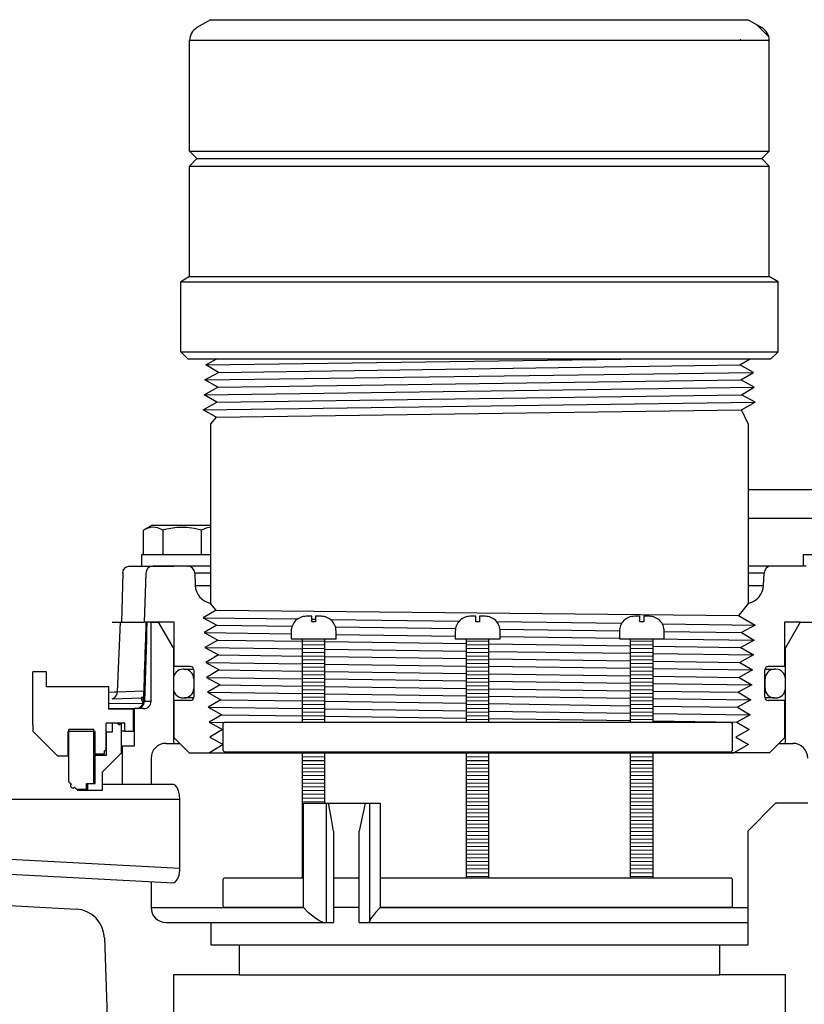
# Model space of a CAD drawing. Extents: x -285 to 5863, y 308 to 3178.
# Tile 306 of 622: x 1631.77 to 1638.34, y 969.54 to 977.78. Entities that reach past the tile are written whole.
import ezdxf

# ---------------------------------------------------------------- set-up
doc = ezdxf.new("R2010")
doc.units = 0
doc.header["$MEASUREMENT"] = 0
doc.header["$PDSIZE"] = 1
doc.layers.get('DEFPOINTS').update_dxf_attribs({"linetype": 'CONTINUOUS'})
for name, color, linetype in [('DIM', 3, 'CONTINUOUS'), ('GALV-4', 4, 'CONTINUOUS'), ('JACK-SCREW', 2, 'CONTINUOUS'), ('SPILL-BUCKET', 1, 'CONTINUOUS'), ('SWIVEL-ADAPTOR', 1, 'CONTINUOUS')]:
    doc.layers.add(name, color=color, linetype=linetype)
doc.styles.add('SIMPLEX', font='simplex')
doc.dimstyles.new('DIM64', dxfattribs={"dimscale": 64, "dimtxt": 0.09375, "dimasz": 0.09375, "dimexe": 0.0625, "dimexo": 0.0625, "dimgap": 0.046875, "dimtad": 1, "dimdec": 4, "dimzin": 3, "dimdsep": 46, "dimlunit": 4, "dimtxsty": 'SIMPLEX', "dimcen": 0, "dimclrd": 256, "dimclre": 256, "dimclrt": 256, "dimadec": 0, "dimazin": 0, "dimtfac": 1, "dimtdec": 4, "dimtmove": 0, "dimatfit": 3, "dimfxl": 1, "dimfrac": 2, "dimtolj": 1, "dimtzin": 0, "dimarcsym": 0})

# ---------------------------------------------------------------- blocks, each defined once
blk = doc.blocks.new('*D13')
at = {"layer": 'DEFPOINTS', "color": 0, "transparency": 16777216}
for p in [(1368.5472, 978.296), (2031.7725, 978.0147), (1368.5472, 700.5233)]:
    blk.add_point(p, dxfattribs=at)
at = {"layer": 'DIM', "lineweight": -2, "transparency": 16777216}
for p, q in [((1368.5472, 974.296), (1368.5472, 696.5233)), ((2031.7725, 974.0147), (2031.7725, 696.5233)), ((2025.7725, 700.5233), (1374.5472, 700.5233))]:
    blk.add_line(p, q, dxfattribs=at)
at = {"layer": 'DIM', "transparency": 16777216}
for points in [[(1374.5472, 701.5233), (1374.5472, 699.5233), (1368.5472, 700.5233)], [(2025.7725, 701.5233), (2025.7725, 699.5233), (2031.7725, 700.5233)]]:
    blk.add_solid(points, dxfattribs=at)
at = {"layer": 'DIM', "transparency": 16777216, "insert": (1700.1599, 708.0947), "char_height": 6, "attachment_point": 5, "style": 'SIMPLEX'}
blk.add_mtext('\\A1;55\'-3 1/4" (F.V. TANK SLAB)', dxfattribs=at)

msp = doc.modelspace()

# ---------------------------------------------------------------- linework, layer by layer
at = {"layer": 'GALV-4', "linetype": 'Continuous'}
for p, q in [((1633.33131, 974.88788), (1633.41747, 974.93528)), ((1637.80213, 974.88788), (1637.88314, 974.93528)), ((1633.4382, 974.82542), (1633.33131, 974.88788)), ((1637.91581, 974.82542), (1637.80213, 974.88788)), ((1633.32435, 974.76296), (1633.4382, 974.82542)), ((1633.43158, 974.7005), (1633.32435, 974.76296)), ((1637.80876, 974.76296), (1637.91581, 974.82542)), ((1637.92277, 974.7005), (1637.80876, 974.76296)), ((1633.31739, 974.63805), (1633.43158, 974.7005)), ((1637.81538, 974.63805), (1637.92277, 974.7005)), ((1633.42496, 974.57559), (1633.31739, 974.63805)), ((1637.92973, 974.57559), (1637.81538, 974.63805)), ((1633.31077, 974.51313), (1633.42496, 974.57559)), ((1633.41833, 974.45067), (1633.31077, 974.51313)), ((1637.81538, 974.51323), (1637.92973, 974.57559)), ((1637.87182, 974.39494), (1637.81538, 974.51323)), ((1633.41771, 974.45103), (1633.37182, 974.39494)), ((1633.37182, 974.39494), (1633.37182, 972.89513)), ((1633.41771, 972.83474), (1633.36831, 972.89513)), ((1637.87534, 972.89513), (1637.80689, 972.81147)), ((1633.41833, 972.8351), (1633.31077, 972.77264)), ((1633.31077, 972.77264), (1633.42496, 972.71018)), ((1637.80689, 972.81147), (1637.79021, 972.79108)), ((1637.79021, 972.79108), (1637.92973, 972.71018)), ((1633.42496, 972.71018), (1633.31739, 972.64773)), ((1637.92973, 972.71018), (1637.81538, 972.64773)), ((1633.31739, 972.64773), (1633.43158, 972.58527)), ((1637.81538, 972.64773), (1637.92277, 972.58527)), ((1633.43158, 972.58527), (1633.32435, 972.52281)), ((1633.32435, 972.52281), (1633.4382, 972.46035)), ((1637.92277, 972.58527), (1637.80876, 972.52281)), ((1637.80876, 972.52281), (1637.91581, 972.46035)), ((1633.4382, 972.46035), (1633.33131, 972.3979)), ((1637.91581, 972.46035), (1637.80213, 972.3979)), ((1633.33131, 972.3979), (1633.44482, 972.33544)), ((1637.80213, 972.3979), (1637.90886, 972.33544)), ((1633.44482, 972.33544), (1633.33827, 972.27298)), ((1633.33827, 972.27298), (1633.45145, 972.21052)), ((1633.4321, 972.34244), (1633.44122, 972.33332)), ((1637.90886, 972.33544), (1637.79551, 972.27298)), ((1637.79551, 972.27298), (1637.9019, 972.21052)), ((1633.45145, 972.21052), (1633.34522, 972.14807)), ((1637.9019, 972.21052), (1637.78889, 972.14807)), ((1633.34522, 972.14807), (1633.45807, 972.08561)), ((1637.78889, 972.14807), (1637.89494, 972.08561)), ((1633.45807, 972.08561), (1633.35218, 972.02315)), ((1637.89494, 972.08561), (1637.78227, 972.02315)), ((1633.35218, 972.02315), (1633.46469, 971.96069)), ((1633.46469, 971.96069), (1633.35914, 971.89824)), ((1637.88799, 971.96069), (1637.77565, 971.89824)), ((1637.78227, 972.02315), (1637.88799, 971.96069)), ((1633.35914, 971.89824), (1633.47131, 971.83578)), ((1637.77565, 971.89824), (1637.88103, 971.83578)), ((1633.47131, 971.83578), (1633.3661, 971.77332)), ((1637.88103, 971.83578), (1637.76902, 971.77332)), ((1633.47793, 971.71087), (1633.36378, 971.64289)), ((1633.3661, 971.77332), (1633.47793, 971.71087)), ((1637.87407, 971.71087), (1637.75252, 971.64289)), ((1637.76902, 971.77332), (1637.87407, 971.71087)), ((1633.36378, 971.64289), (1637.75252, 971.64289))]:
    msp.add_line(p, q, dxfattribs=at)
at = {"layer": 'GALV-4', "color": 7, "linetype": 'Continuous'}
for p, q in [((1633.33131, 974.88788), (1636.80582, 974.93528)), ((1633.4382, 974.82542), (1637.80213, 974.88788)), ((1633.32435, 974.76296), (1637.91581, 974.82542)), ((1633.43158, 974.7005), (1637.80876, 974.76296)), ((1633.31739, 974.63805), (1637.92277, 974.7005)), ((1633.42496, 974.57559), (1637.81538, 974.63805)), ((1633.31108, 974.51295), (1637.92973, 974.57559)), ((1633.41833, 974.45067), (1637.81538, 974.51323)), ((1633.31077, 972.77264), (1634.10068, 972.76196)), ((1633.41833, 972.8351), (1637.79021, 972.79108)), ((1633.42496, 972.71018), (1634.05421, 972.70123)), ((1634.21883, 972.76036), (1634.25008, 972.75994)), ((1634.37327, 972.75827), (1635.45305, 972.74367)), ((1634.41641, 972.69608), (1635.4223, 972.68177)), ((1635.59213, 972.74179), (1635.62338, 972.74137)), ((1635.76617, 972.73944), (1636.81241, 972.72529)), ((1637.15243, 972.72069), (1637.92973, 972.71018)), ((1633.31739, 972.64773), (1634.04695, 972.63783)), ((1634.42195, 972.63275), (1635.42026, 972.61921)), ((1635.79407, 972.67648), (1636.79359, 972.66226)), ((1635.79526, 972.61412), (1636.79356, 972.60058)), ((1637.16856, 972.65693), (1637.81538, 972.64773)), ((1633.32435, 972.52281), (1634.1407, 972.51171)), ((1633.43158, 972.58527), (1634.1407, 972.57515)), ((1634.3282, 972.57247), (1635.51401, 972.55555)), ((1635.70151, 972.55288), (1636.88731, 972.53596)), ((1637.07453, 972.59677), (1637.92277, 972.58527)), ((1637.07481, 972.53328), (1637.80876, 972.52281)), ((1633.4382, 972.46035), (1634.1407, 972.4503)), ((1634.3282, 972.50916), (1635.51401, 972.49303)), ((1634.3282, 972.44762), (1635.51401, 972.43064)), ((1635.70151, 972.49047), (1636.88731, 972.47434)), ((1637.07481, 972.47179), (1637.91581, 972.46035)), ((1633.33131, 972.3979), (1634.1407, 972.38685)), ((1634.3282, 972.38429), (1635.51401, 972.36811)), ((1635.70151, 972.42796), (1636.88731, 972.41099)), ((1635.70151, 972.36556), (1636.88731, 972.34938)), ((1637.07481, 972.40831), (1637.80213, 972.3979)), ((1633.33827, 972.27298), (1634.1407, 972.262)), ((1633.44482, 972.33544), (1634.1407, 972.32545)), ((1634.3282, 972.32276), (1635.51401, 972.30573)), ((1635.70151, 972.30304), (1636.88731, 972.28602)), ((1637.07481, 972.34682), (1637.90886, 972.33544)), ((1637.07481, 972.28333), (1637.79551, 972.27298)), ((1633.45145, 972.21052), (1634.1407, 972.2006)), ((1634.3282, 972.25943), (1635.51401, 972.2432)), ((1634.3282, 972.1979), (1635.51401, 972.18082)), ((1635.70151, 972.24064), (1636.88731, 972.22441)), ((1637.07481, 972.22184), (1637.9019, 972.21052)), ((1633.34522, 972.14807), (1634.1407, 972.13715)), ((1634.3282, 972.13457), (1635.51401, 972.11829)), ((1635.70151, 972.17812), (1636.88731, 972.16105)), ((1635.70151, 972.11572), (1636.88731, 972.09944)), ((1637.07481, 972.15835), (1637.78889, 972.14807)), ((1633.45807, 972.08561), (1634.1407, 972.07575)), ((1634.3282, 972.07304), (1635.51401, 972.05591)), ((1635.70151, 972.05321), (1636.88731, 972.03608)), ((1637.07481, 972.09687), (1637.89494, 972.08561)), ((1637.07481, 972.03337), (1637.78227, 972.02315)), ((1633.35218, 972.02315), (1634.1407, 972.01229)), ((1633.46469, 971.96069), (1634.1407, 971.9509)), ((1634.3282, 972.00971), (1635.51401, 971.99338)), ((1634.3282, 971.94818), (1635.51401, 971.931)), ((1635.70151, 971.9908), (1636.88731, 971.97447)), ((1637.07481, 971.97189), (1637.88799, 971.96069)), ((1633.35914, 971.89824), (1633.48659, 971.89648)), ((1635.70151, 971.92829), (1636.88731, 971.91111)), ((1637.07481, 971.90839), (1637.77565, 971.89824))]:
    msp.add_line(p, q, dxfattribs=at)
at = {"layer": 'GALV-4'}
msp.add_line((1637.87182, 974.39494), (1637.87182, 972.89513), dxfattribs=at)
at = {"layer": 'JACK-SCREW'}
for p, q in [((1634.1407, 971.89812), (1634.1407, 972.59677)), ((1634.3282, 971.89812), (1634.3282, 972.59677)), ((1635.51401, 971.89812), (1635.51401, 972.59677)), ((1635.70151, 971.89812), (1635.70151, 972.59677)), ((1636.88731, 971.89812), (1636.88731, 972.59677)), ((1637.07481, 971.89812), (1637.07481, 972.59677)), ((1634.1407, 970.59677), (1634.1407, 971.64812)), ((1634.3282, 971.22117), (1634.3282, 971.64812)), ((1635.51401, 970.59677), (1635.51401, 971.64812)), ((1635.70151, 970.59677), (1635.70151, 971.64812)), ((1636.88731, 970.59677), (1636.88731, 971.64812)), ((1637.07481, 970.59677), (1637.07481, 971.64812))]:
    msp.add_line(p, q, dxfattribs=at)
for points in [[(1634.04695, 972.65927), (1634.04695, 972.59677), (1634.42195, 972.59677), (1634.42195, 972.65927, 0.4142136), (1634.29695, 972.78427), (1634.25008, 972.78427), (1634.25008, 972.7374), (1634.21883, 972.7374), (1634.21883, 972.78427), (1634.17195, 972.78427, 0.4142136)], [(1635.42026, 972.65927), (1635.42026, 972.59677), (1635.79526, 972.59677), (1635.79526, 972.65927, 0.4142136), (1635.67026, 972.78427), (1635.62338, 972.78427), (1635.62338, 972.7374), (1635.59213, 972.7374), (1635.59213, 972.78427), (1635.54526, 972.78427, 0.4142136)], [(1636.79356, 972.65927), (1636.79356, 972.59677), (1637.16856, 972.59677), (1637.16856, 972.65927, 0.4142136), (1637.04356, 972.78427), (1636.99668, 972.78427), (1636.99668, 972.7374), (1636.96543, 972.7374), (1636.96543, 972.78427), (1636.91856, 972.78427, 0.4142136)]]:
    msp.add_lwpolyline(points, format="xyb", close=True, dxfattribs=at)
at = {"layer": 'JACK-SCREW', "color": 2, "linetype": 'Continuous'}
msp.add_lwpolyline([(1633.47793, 971.66375), (1633.47793, 971.8825, -0.4142136), (1633.49356, 971.89812), (1637.72195, 971.89812, -0.4142136), (1637.73758, 971.8825), (1637.73758, 971.66375, -0.4142136), (1637.72195, 971.64812), (1633.49356, 971.64812, -0.4142136)], format="xyb", close=True, dxfattribs=at)
for points in [[(1634.15044, 970.34677), (1633.49356, 970.34677, -0.4142136), (1633.47793, 970.3624), (1633.47793, 970.58115, -0.4142136), (1633.49356, 970.59677), (1634.15044, 970.59677)], [(1634.79026, 970.59677), (1637.72195, 970.59677, -0.4142136), (1637.73758, 970.58115), (1637.73758, 970.3624, -0.4142136), (1637.72195, 970.34677), (1634.79026, 970.34677)]]:
    msp.add_lwpolyline(points, format="xyb", dxfattribs=at)
for points in [[(1634.4018, 970.59677), (1634.61484, 970.59677)], [(1634.61484, 970.34677), (1634.4018, 970.34677)]]:
    msp.add_lwpolyline(points, dxfattribs=at)
at = {"layer": 'SPILL-BUCKET', "color": 7, "linetype": 'Continuous'}
for p, q in [((1639.03647, 973.84272), (1637.87182, 973.84272)), ((1639.03647, 973.60161), (1637.87182, 973.60161)), ((1633.37182, 973.14404), (1633.23964, 973.14404)), ((1638.004, 973.14404), (1637.87182, 973.14404)), ((1633.24318, 973.04273), (1633.37182, 973.04273)), ((1637.87182, 973.04272), (1638.00046, 973.04272)), ((1634.3282, 972.57602), (1634.1407, 972.57335)), ((1634.3282, 972.54477), (1634.1407, 972.5421)), ((1635.70151, 972.57602), (1635.51401, 972.57335)), ((1635.70151, 972.54477), (1635.51401, 972.5421)), ((1637.07481, 972.57602), (1636.88731, 972.57335)), ((1637.07481, 972.54477), (1636.88731, 972.5421)), ((1634.3282, 972.51351), (1634.1407, 972.51085)), ((1634.3282, 972.48226), (1634.1407, 972.47959)), ((1634.3282, 972.45101), (1634.1407, 972.44834)), ((1635.70151, 972.51351), (1635.51401, 972.51085)), ((1635.70151, 972.48226), (1635.51401, 972.47959)), ((1635.70151, 972.45101), (1635.51401, 972.44834)), ((1637.07481, 972.51351), (1636.88731, 972.51085)), ((1637.07481, 972.48226), (1636.88731, 972.47959)), ((1637.07481, 972.45101), (1636.88731, 972.44834)), ((1634.3282, 972.41975), (1634.1407, 972.41709)), ((1634.3282, 972.3885), (1634.1407, 972.38583)), ((1634.3282, 972.35725), (1634.1407, 972.35458)), ((1635.70151, 972.41975), (1635.51401, 972.41709)), ((1635.70151, 972.3885), (1635.51401, 972.38583)), ((1635.70151, 972.35725), (1635.51401, 972.35458)), ((1637.07481, 972.41975), (1636.88731, 972.41709)), ((1637.07481, 972.3885), (1636.88731, 972.38583)), ((1637.07481, 972.35725), (1636.88731, 972.35458)), ((1633.15101, 972.34116), (1633.14102, 972.34116)), ((1633.15101, 972.34116), (1633.15998, 972.34116)), ((1634.3282, 972.32599), (1634.1407, 972.32333)), ((1634.3282, 972.29474), (1634.1407, 972.29207)), ((1635.70151, 972.32599), (1635.51401, 972.32333)), ((1635.70151, 972.29474), (1635.51401, 972.29207)), ((1637.07481, 972.32599), (1636.88731, 972.32333)), ((1637.07481, 972.29474), (1636.88731, 972.29207)), ((1638.08368, 972.34116), (1638.09263, 972.34116)), ((1638.10263, 972.34116), (1638.09263, 972.34116)), ((1633.06107, 972.26121), (1633.06107, 972.18127)), ((1633.23096, 972.26121), (1633.23096, 972.18127)), ((1633.23121, 972.26121), (1633.23096, 972.26121)), ((1633.23195, 972.26121), (1633.23121, 972.26121)), ((1634.3282, 972.26349), (1634.1407, 972.26082)), ((1634.3282, 972.23223), (1634.1407, 972.22957)), ((1634.3282, 972.20098), (1634.1407, 972.19831)), ((1635.70151, 972.26349), (1635.51401, 972.26082)), ((1635.70151, 972.23223), (1635.51401, 972.22957)), ((1635.70151, 972.20098), (1635.51401, 972.19831)), ((1637.07481, 972.26349), (1636.88731, 972.26082)), ((1637.07481, 972.23223), (1636.88731, 972.22957)), ((1637.07481, 972.20098), (1636.88731, 972.19831)), ((1638.01244, 972.26121), (1638.01168, 972.26121)), ((1638.01269, 972.26121), (1638.01244, 972.26121)), ((1638.01269, 972.18127), (1638.01269, 972.26121)), ((1638.18257, 972.18127), (1638.18257, 972.26121)), ((1633.23096, 972.18127), (1633.23121, 972.18127)), ((1633.23121, 972.18127), (1633.23196, 972.18127)), ((1634.3282, 972.16973), (1634.1407, 972.16706)), ((1634.3282, 972.13847), (1634.1407, 972.13581)), ((1635.70151, 972.16973), (1635.51401, 972.16706)), ((1635.70151, 972.13847), (1635.51401, 972.13581)), ((1637.07481, 972.16973), (1636.88731, 972.16706)), ((1637.07481, 972.13847), (1636.88731, 972.13581)), ((1638.01169, 972.18127), (1638.01244, 972.18127)), ((1638.01244, 972.18127), (1638.01269, 972.18127)), ((1633.14102, 972.10132), (1633.15101, 972.10132)), ((1633.15996, 972.10132), (1633.15101, 972.10132)), ((1633.18673, 972.10132), (1633.15996, 972.10132)), ((1634.3282, 972.10722), (1634.1407, 972.10455)), ((1634.3282, 972.07597), (1634.1407, 972.0733)), ((1634.3282, 972.04472), (1634.1407, 972.04205)), ((1635.70151, 972.10722), (1635.51401, 972.10455)), ((1635.70151, 972.07597), (1635.51401, 972.0733)), ((1635.70151, 972.04472), (1635.51401, 972.04205)), ((1637.07481, 972.10722), (1636.88731, 972.10455)), ((1637.07481, 972.07597), (1636.88731, 972.0733)), ((1637.07481, 972.04472), (1636.88731, 972.04205)), ((1638.09263, 972.10132), (1638.10263, 972.10132)), ((1634.3282, 972.01346), (1634.1407, 972.01079)), ((1634.3282, 971.98221), (1634.1407, 971.97954)), ((1634.3282, 971.95096), (1634.1407, 971.94829)), ((1635.70151, 972.01346), (1635.51401, 972.01079)), ((1635.70151, 971.98221), (1635.51401, 971.97954)), ((1635.70151, 971.95096), (1635.51401, 971.94829)), ((1637.07481, 972.01346), (1636.88731, 972.01079)), ((1637.07481, 971.98221), (1636.88731, 971.97954)), ((1637.07481, 971.95096), (1636.88731, 971.94829)), ((1634.3282, 971.9197), (1634.1407, 971.91704)), ((1635.70151, 971.9197), (1635.51401, 971.91704)), ((1637.07481, 971.9197), (1636.88731, 971.91704)), ((1634.3282, 971.63842), (1634.1407, 971.63576)), ((1635.70151, 971.63842), (1635.51401, 971.63576)), ((1637.07481, 971.63842), (1636.88731, 971.63576)), ((1634.3282, 971.60717), (1634.1407, 971.6045)), ((1634.3282, 971.57592), (1634.1407, 971.57325)), ((1634.3282, 971.54466), (1634.1407, 971.542)), ((1635.70151, 971.60717), (1635.51401, 971.6045)), ((1635.70151, 971.57592), (1635.51401, 971.57325)), ((1635.70151, 971.54466), (1635.51401, 971.542)), ((1637.07481, 971.60717), (1636.88731, 971.6045)), ((1637.07481, 971.57592), (1636.88731, 971.57325)), ((1637.07481, 971.54466), (1636.88731, 971.542)), ((1634.3282, 971.51341), (1634.1407, 971.51074)), ((1634.3282, 971.48216), (1634.1407, 971.47949)), ((1634.3282, 971.4509), (1634.1407, 971.44824)), ((1635.70151, 971.51341), (1635.51401, 971.51074)), ((1635.70151, 971.48216), (1635.51401, 971.47949)), ((1635.70151, 971.4509), (1635.51401, 971.44824)), ((1637.07481, 971.51341), (1636.88731, 971.51074)), ((1637.07481, 971.48216), (1636.88731, 971.47949)), ((1637.07481, 971.4509), (1636.88731, 971.44824)), ((1634.3282, 971.41965), (1634.1407, 971.41698)), ((1634.3282, 971.3884), (1634.1407, 971.38573)), ((1635.70151, 971.41965), (1635.51401, 971.41698)), ((1635.70151, 971.3884), (1635.51401, 971.38573)), ((1637.07481, 971.41965), (1636.88731, 971.41698)), ((1637.07481, 971.3884), (1636.88731, 971.38573)), ((1634.3282, 971.35715), (1634.1407, 971.35448)), ((1634.3282, 971.32589), (1634.1407, 971.32322)), ((1634.3282, 971.29464), (1634.1407, 971.29197)), ((1635.70151, 971.35715), (1635.51401, 971.35448)), ((1635.70151, 971.32589), (1635.51401, 971.32322)), ((1635.70151, 971.29464), (1635.51401, 971.29197)), ((1637.07481, 971.35715), (1636.88731, 971.35448)), ((1637.07481, 971.32589), (1636.88731, 971.32322)), ((1637.07481, 971.29464), (1636.88731, 971.29197)), ((1634.3282, 971.26339), (1634.1407, 971.26072)), ((1634.3282, 971.23213), (1634.1407, 971.22947)), ((1635.70151, 971.26339), (1635.51401, 971.26072)), ((1635.70151, 971.23213), (1635.51401, 971.22947)), ((1637.07481, 971.26339), (1636.88731, 971.26072)), ((1637.07481, 971.23213), (1636.88731, 971.22947)), ((1634.15044, 971.19835), (1634.1407, 971.19821)), ((1634.15044, 971.1671), (1634.1407, 971.16696)), ((1634.15044, 971.13584), (1634.1407, 971.13571)), ((1635.70151, 971.20088), (1635.51401, 971.19821)), ((1635.70151, 971.16963), (1635.51401, 971.16696)), ((1635.70151, 971.13837), (1635.51401, 971.13571)), ((1637.07481, 971.20088), (1636.88731, 971.19821)), ((1637.07481, 971.16963), (1636.88731, 971.16696)), ((1637.07481, 971.13837), (1636.88731, 971.13571)), ((1634.15044, 971.10459), (1634.1407, 971.10445)), ((1634.15044, 971.07334), (1634.1407, 971.0732)), ((1634.15044, 971.04209), (1634.1407, 971.04195)), ((1635.70151, 971.10712), (1635.51401, 971.10445)), ((1635.70151, 971.07587), (1635.51401, 971.0732)), ((1635.70151, 971.04461), (1635.51401, 971.04195)), ((1637.07481, 971.10712), (1636.88731, 971.10445)), ((1637.07481, 971.07587), (1636.88731, 971.0732)), ((1637.07481, 971.04461), (1636.88731, 971.04195)), ((1634.15044, 971.01083), (1634.1407, 971.01069)), ((1634.15044, 970.97958), (1634.1407, 970.97944)), ((1635.70151, 971.01336), (1635.51401, 971.01069)), ((1635.70151, 970.98211), (1635.51401, 970.97944)), ((1637.07481, 971.01336), (1636.88731, 971.01069)), ((1637.07481, 970.98211), (1636.88731, 970.97944)), ((1634.15044, 970.94833), (1634.1407, 970.94819)), ((1634.15044, 970.91707), (1634.1407, 970.91693)), ((1634.15044, 970.88582), (1634.1407, 970.88568)), ((1635.70151, 970.95085), (1635.51401, 970.94819)), ((1635.70151, 970.9196), (1635.51401, 970.91693)), ((1635.70151, 970.88835), (1635.51401, 970.88568)), ((1637.07481, 970.95085), (1636.88731, 970.94819)), ((1637.07481, 970.9196), (1636.88731, 970.91693)), ((1637.07481, 970.88835), (1636.88731, 970.88568)), ((1634.15044, 970.85457), (1634.1407, 970.85443)), ((1634.15044, 970.82331), (1634.1407, 970.82317)), ((1634.15044, 970.79206), (1634.1407, 970.79192)), ((1635.70151, 970.85709), (1635.51401, 970.85443)), ((1635.70151, 970.82584), (1635.51401, 970.82317)), ((1635.70151, 970.79459), (1635.51401, 970.79192)), ((1637.07481, 970.85709), (1636.88731, 970.85443)), ((1637.07481, 970.82584), (1636.88731, 970.82317)), ((1637.07481, 970.79459), (1636.88731, 970.79192)), ((1634.15044, 970.76081), (1634.1407, 970.76067)), ((1634.15044, 970.72955), (1634.1407, 970.72941)), ((1635.70151, 970.76334), (1635.51401, 970.76067)), ((1635.70151, 970.73208), (1635.51401, 970.72941)), ((1637.07481, 970.76334), (1636.88731, 970.76067)), ((1637.07481, 970.73208), (1636.88731, 970.72941)), ((1634.15044, 970.6983), (1634.1407, 970.69816)), ((1634.15044, 970.66705), (1634.1407, 970.66691)), ((1634.15044, 970.63579), (1634.1407, 970.63566)), ((1635.70151, 970.70083), (1635.51401, 970.69816)), ((1635.70151, 970.66958), (1635.51401, 970.66691)), ((1635.70151, 970.63832), (1635.51401, 970.63566)), ((1637.07481, 970.70083), (1636.88731, 970.69816)), ((1637.07481, 970.66958), (1636.88731, 970.66691)), ((1637.07481, 970.63832), (1636.88731, 970.63566)), ((1634.15044, 970.60454), (1634.1407, 970.6044)), ((1635.70151, 970.60707), (1635.51401, 970.6044)), ((1637.07481, 970.60707), (1636.88731, 970.6044))]:
    msp.add_line(p, q, dxfattribs=at)
at = {"layer": 'SPILL-BUCKET', "linetype": 'Continuous'}
for p, q in [((1632.88405, 973.54808), (1632.80934, 973.50495)), ((1632.84696, 973.52245), (1632.80934, 973.50495)), ((1632.88471, 973.52992), (1632.84696, 973.52245)), ((1632.88405, 973.54808), (1633.37182, 973.54808)), ((1632.92911, 973.52403), (1632.88471, 973.52992)), ((1632.97161, 973.50495), (1632.92911, 973.52403)), ((1632.9886, 973.50966), (1632.97161, 973.50495)), ((1633.00568, 973.51397), (1632.9886, 973.50966)), ((1633.08958, 973.52805), (1633.00568, 973.51397)), ((1633.17242, 973.52853), (1633.08958, 973.52805)), ((1633.23518, 973.51983), (1633.17242, 973.52853)), ((1633.29615, 973.50495), (1633.23518, 973.51983)), ((1633.33377, 973.52245), (1633.29615, 973.50495)), ((1633.37151, 973.52992), (1633.33377, 973.52245)), ((1633.37182, 973.52988), (1633.37151, 973.52992)), ((1632.80934, 973.29825), (1632.80934, 973.50495)), ((1632.97161, 973.50495), (1632.97161, 973.29825)), ((1633.29615, 973.29825), (1633.29615, 973.50495)), ((1632.79261, 973.29825), (1632.79261, 973.20432)), ((1633.37182, 973.29825), (1632.79261, 973.29825)), ((1638.33247, 973.29825), (1638.33247, 973.20432)), ((1639.015, 973.29825), (1638.33247, 973.29825)), ((1632.64404, 973.17434), (1632.66268, 973.19631)), ((1632.66268, 973.19631), (1632.68775, 973.20432)), ((1632.68775, 973.20432), (1632.95908, 973.20432)), ((1633.17722, 973.20432), (1632.89119, 973.20432)), ((1632.95908, 973.20432), (1633.00413, 973.20432)), ((1633.00413, 973.20432), (1633.03708, 973.20432)), ((1633.03708, 973.20432), (1633.05716, 973.20432)), ((1633.05716, 973.20432), (1633.0639, 973.20432)), ((1633.17722, 973.20432), (1633.18318, 973.20432)), ((1633.37182, 973.20432), (1633.18318, 973.20432)), ((1638.06642, 973.20432), (1637.87182, 973.20432)), ((1638.35721, 973.20432), (1638.06642, 973.20432)), ((1632.63661, 973.14404), (1632.62494, 972.73589)), ((1632.63661, 973.14404), (1632.64404, 973.17434)), ((1632.82877, 973.14404), (1632.81452, 972.73589)), ((1633.23964, 973.14404), (1633.24318, 973.04272)), ((1638.00046, 973.04272), (1638.004, 973.14404)), ((1633.37182, 972.89513), (1633.36831, 972.89513)), ((1637.87534, 972.89513), (1637.87182, 972.89513)), ((1632.54942, 972.73589), (1632.58016, 972.73589)), ((1632.58016, 972.73589), (1632.61824, 972.73589)), ((1632.59323, 972.15341), (1632.61824, 972.73589)), ((1632.61824, 972.73589), (1632.81451, 972.73589)), ((1633.06757, 972.73589), (1632.81452, 972.73589)), ((1632.82987, 972.69919), (1632.82891, 972.67059)), ((1632.83083, 972.72778), (1632.82987, 972.69919)), ((1632.83097, 972.73184), (1632.83083, 972.72778)), ((1632.83111, 972.73589), (1632.83097, 972.73184)), ((1632.83832, 972.73589), (1632.83629, 972.66343)), ((1632.8737, 972.73589), (1632.93616, 972.73589)), ((1632.8737, 972.07374), (1632.8737, 972.73589)), ((1633.06107, 972.51953), (1632.93616, 972.73589)), ((1633.06757, 972.36289), (1633.06757, 972.73589)), ((1638.30749, 972.73589), (1638.17608, 972.73589)), ((1638.17608, 972.73589), (1638.17608, 972.36289)), ((1638.30749, 972.73589), (1638.18257, 972.51953)), ((1638.30749, 972.73589), (1639.0301, 972.73589)), ((1632.82693, 972.61184), (1632.82591, 972.58161)), ((1632.82792, 972.64122), (1632.82693, 972.61184)), ((1632.82891, 972.67059), (1632.82792, 972.64122)), ((1632.83629, 972.66343), (1632.83426, 972.59095)), ((1632.82384, 972.52017), (1632.82278, 972.48896)), ((1632.82489, 972.55137), (1632.82384, 972.52017)), ((1632.82591, 972.58161), (1632.82489, 972.55137)), ((1632.83426, 972.59095), (1632.82697, 972.33245)), ((1632.82169, 972.45667), (1632.82059, 972.42437)), ((1632.82278, 972.48896), (1632.82169, 972.45667)), ((1633.06269, 972.51953), (1633.06107, 972.51953)), ((1633.06107, 972.51953), (1633.06107, 971.72083)), ((1633.06756, 972.51953), (1633.06269, 972.51953)), ((1638.18095, 972.51953), (1638.17607, 972.51953)), ((1638.18257, 972.51953), (1638.18095, 972.51953)), ((1638.18257, 971.72083), (1638.18257, 972.51953)), ((1632.81832, 972.35726), (1632.81713, 972.32222)), ((1632.81946, 972.39082), (1632.81832, 972.35726)), ((1632.82059, 972.42437), (1632.81946, 972.39082)), ((1633.20408, 972.36289), (1633.06757, 972.36289)), ((1638.17608, 972.36289), (1638.03957, 972.36289)), ((1632.81594, 972.28718), (1632.81471, 972.2509)), ((1632.81713, 972.32222), (1632.81594, 972.28718)), ((1632.82697, 972.33245), (1632.81964, 972.07374)), ((1633.15998, 972.34116), (1633.18681, 972.34116)), ((1633.18681, 972.34116), (1633.23131, 972.34116)), ((1633.23196, 972.33501), (1633.23196, 972.10797)), ((1638.01169, 972.10797), (1638.01169, 972.33501)), ((1638.01239, 972.34116), (1638.05686, 972.34116)), ((1638.05686, 972.34116), (1638.08368, 972.34116)), ((1632.81348, 972.21462), (1632.81222, 972.17763)), ((1632.81471, 972.2509), (1632.81348, 972.21462)), ((1632.51894, 972.15058), (1632.56866, 972.15247)), ((1632.56866, 972.15247), (1632.59323, 972.15341)), ((1632.57127, 972.10486), (1632.58697, 972.12589)), ((1632.58697, 972.12589), (1632.59323, 972.15341)), ((1632.59323, 972.15341), (1632.81165, 972.16104)), ((1632.80748, 972.10778), (1632.80704, 972.10752)), ((1632.8079, 972.10803), (1632.80748, 972.10778)), ((1632.80833, 972.10829), (1632.8079, 972.10803)), ((1632.80873, 972.10855), (1632.80833, 972.10829)), ((1632.8099, 972.10936), (1632.80873, 972.10855)), ((1632.81027, 972.12023), (1632.80957, 972.09982)), ((1632.81096, 972.14063), (1632.81027, 972.12023)), ((1632.81222, 972.17763), (1632.81096, 972.14063)), ((1632.51894, 972.05329), (1632.80748, 972.05836)), ((1632.54942, 972.09475), (1632.57127, 972.10486)), ((1632.54943, 972.09444), (1632.79006, 972.10284)), ((1632.77521, 972.01725), (1632.79573, 972.03401)), ((1632.78041, 972.01948), (1632.80295, 972.04191)), ((1632.78976, 972.01965), (1632.81163, 972.04251)), ((1632.79025, 972.10286), (1632.79004, 972.10286)), ((1632.79156, 972.1008), (1632.79006, 972.10284)), ((1632.79047, 972.10287), (1632.79025, 972.10286)), ((1632.79178, 972.10294), (1632.79047, 972.10287)), ((1632.7935, 972.09439), (1632.79156, 972.1008)), ((1632.79309, 972.10307), (1632.79178, 972.10294)), ((1632.79438, 972.10325), (1632.79309, 972.10307)), ((1632.79435, 972.09048), (1632.7935, 972.09439)), ((1632.79523, 972.08554), (1632.79435, 972.09048)), ((1632.79565, 972.10345), (1632.79438, 972.10325)), ((1632.79523, 972.08554), (1632.80369, 972.0941)), ((1632.79812, 972.07549), (1632.79523, 972.08554)), ((1632.79688, 972.1037), (1632.79565, 972.10345)), ((1632.79573, 972.03401), (1632.80748, 972.05836)), ((1632.79809, 972.10398), (1632.79688, 972.1037)), ((1632.79924, 972.10429), (1632.79809, 972.10398)), ((1632.80352, 972.06461), (1632.79812, 972.07549)), ((1632.80037, 972.10463), (1632.79924, 972.10429)), ((1632.80144, 972.10499), (1632.80037, 972.10463)), ((1632.80247, 972.10537), (1632.80144, 972.10499)), ((1632.80344, 972.10576), (1632.80247, 972.10537)), ((1632.80295, 972.04191), (1632.81157, 972.0727)), ((1632.80438, 972.10617), (1632.80344, 972.10576)), ((1632.80748, 972.05836), (1632.80352, 972.06461)), ((1632.80369, 972.0941), (1632.80978, 972.10427)), ((1632.80526, 972.10659), (1632.80438, 972.10617)), ((1632.8061, 972.10701), (1632.80526, 972.10659)), ((1632.80658, 972.10727), (1632.8061, 972.10701)), ((1632.80704, 972.10752), (1632.80658, 972.10727)), ((1632.80748, 972.05836), (1632.81011, 972.06545)), ((1632.80969, 972.09979), (1632.81157, 972.0727)), ((1632.81011, 972.06545), (1632.81157, 972.0727)), ((1632.81157, 972.0727), (1632.81496, 972.07322)), ((1632.81163, 972.04251), (1632.81964, 972.07374)), ((1632.81496, 972.07322), (1632.81964, 972.07374)), ((1632.81964, 972.07374), (1632.84958, 972.07374)), ((1632.84958, 972.07374), (1632.86766, 972.07374)), ((1632.86766, 972.07374), (1632.8737, 972.07374)), ((1633.20408, 972.08009), (1633.06757, 972.08009)), ((1633.06757, 971.7678), (1633.06757, 972.08009)), ((1633.23113, 972.10132), (1633.18673, 972.10132)), ((1638.05689, 972.10132), (1638.01246, 972.10132)), ((1638.17608, 972.08009), (1638.03957, 972.08009)), ((1638.08368, 972.10132), (1638.05689, 972.10132)), ((1638.09263, 972.10132), (1638.08368, 972.10132)), ((1638.17608, 972.08009), (1638.17608, 971.7678)), ((1632.51894, 972.01129), (1632.73069, 972.01129)), ((1632.73069, 972.01129), (1632.7353, 972.01129)), ((1632.81124, 972.01129), (1632.7353, 972.01129)), ((1632.7353, 971.699), (1632.7353, 972.01129)), ((1632.74984, 972.01129), (1632.78041, 972.01948)), ((1632.74984, 972.01129), (1632.77521, 972.01725)), ((1632.75989, 972.01129), (1632.78976, 972.01965)), ((1632.62488, 971.699), (1632.63162, 971.699)), ((1632.63162, 971.699), (1632.63386, 971.699)), ((1632.63386, 971.37566), (1632.63386, 971.699)), ((1632.63386, 971.699), (1632.7353, 971.699)), ((1632.99862, 971.72083), (1633.06107, 971.72083)), ((1633.06107, 971.72083), (1633.06704, 971.72083)), ((1633.06704, 971.72083), (1633.0849, 971.72083)), ((1633.06757, 971.7678), (1633.19248, 971.64289)), ((1633.0849, 971.72083), (1633.11458, 971.72083)), ((1638.05116, 971.64289), (1638.17608, 971.7678)), ((1638.12911, 971.72083), (1638.15876, 971.72083)), ((1638.15876, 971.72083), (1638.17661, 971.72083)), ((1638.17661, 971.72083), (1638.18257, 971.72083)), ((1638.18257, 971.72083), (1638.24503, 971.72083)), ((1633.19248, 971.64289), (1633.36378, 971.64289)), ((1638.05116, 971.64289), (1637.73758, 971.64289)), ((1632.8737, 971.59592), (1632.8737, 971.37566)), ((1633.06183, 971.37566), (1632.46775, 971.37566)), ((1633.07651, 971.37011), (1633.06183, 971.37566)), ((1633.09188, 971.35153), (1633.07651, 971.37011)), ((1633.10373, 971.32382), (1633.09188, 971.35153)), ((1633.11143, 971.28949), (1633.10373, 971.32382)), ((1633.11418, 971.25074), (1633.11143, 971.28949)), ((1633.11418, 971.25074), (1630.50032, 971.25074)), ((1633.11418, 970.67672), (1633.11418, 971.25074)), ((1634.15044, 970.34677), (1634.15044, 971.22117)), ((1634.15044, 971.22117), (1634.79026, 971.22117)), ((1634.34034, 971.22117), (1634.34034, 970.22186)), ((1634.37987, 971.10382), (1634.35802, 971.22117)), ((1634.66425, 971.22117), (1634.63967, 971.10325)), ((1634.70504, 970.23731), (1634.70504, 971.22117)), ((1634.79026, 971.22117), (1634.79026, 970.34677)), ((1637.8683, 970.98696), (1638.1008, 971.22117)), ((1638.1008, 971.22117), (1638.10358, 971.22117)), ((1638.10358, 971.22117), (1638.1045, 971.22117)), ((1638.36994, 971.22117), (1638.1045, 971.22117)), ((1634.4018, 970.98696), (1634.37987, 971.10382)), ((1634.63967, 971.10325), (1634.61484, 970.98696)), ((1634.4018, 970.98696), (1634.4018, 970.22186)), ((1634.61484, 970.22186), (1634.61484, 970.98696)), ((1637.8683, 970.98696), (1637.8683, 970.22186)), ((1630.50032, 970.81371), (1633.11418, 970.67672)), ((1630.6187, 970.68242), (1633.06183, 970.55438)), ((1633.10763, 970.61815), (1633.11351, 970.65746)), ((1633.11351, 970.65746), (1633.11418, 970.67672)), ((1632.8737, 970.56424), (1632.8737, 970.34677)), ((1633.06183, 970.55438), (1633.07934, 970.56138)), ((1633.07934, 970.56138), (1633.09561, 970.58382)), ((1633.09561, 970.58382), (1633.10763, 970.61815)), ((1632.8737, 970.34677), (1634.15044, 970.34677)), ((1634.15072, 970.34646), (1634.15044, 970.34677)), ((1634.19199, 970.30363), (1634.15072, 970.34646)), ((1634.21598, 970.28232), (1634.19199, 970.30363)), ((1634.75258, 970.30586), (1634.73467, 970.28413)), ((1634.78995, 970.34646), (1634.75258, 970.30586)), ((1634.79026, 970.34677), (1634.78995, 970.34646)), ((1634.79026, 970.34677), (1637.86828, 970.34677)), ((1632.99862, 970.22186), (1634.4018, 970.22186)), ((1633.37336, 970.22186), (1633.37336, 970.03449)), ((1634.24116, 970.26245), (1634.21598, 970.28232)), ((1634.27867, 970.23794), (1634.24116, 970.26245)), ((1634.31302, 970.22186), (1634.27867, 970.23794)), ((1634.61484, 970.22186), (1635.61546, 970.22186)), ((1634.69296, 970.22186), (1634.69293, 970.22186)), ((1634.69739, 970.22383), (1634.69296, 970.22186)), ((1634.70162, 970.22953), (1634.69739, 970.22383)), ((1634.70336, 970.23309), (1634.70162, 970.22953)), ((1634.70504, 970.23731), (1634.70336, 970.23309)), ((1634.71974, 970.26381), (1634.70504, 970.23731)), ((1634.73467, 970.28413), (1634.71974, 970.26381)), ((1635.61546, 970.22186), (1637.85521, 970.22186)), ((1637.85521, 970.22186), (1637.8683, 970.22186)), ((1637.87029, 970.03449), (1637.87029, 970.22186)), ((1633.6102, 970.03449), (1633.6102, 969.783)), ((1637.63345, 969.783), (1637.63345, 970.03449))]:
    msp.add_line(p, q, dxfattribs=at)
at = {"layer": 'SPILL-BUCKET', "color": 1, "linetype": 'Continuous'}
for p, q in [((1631.88438, 971.87588), (1631.88438, 972.32057)), ((1631.9993, 972.32057), (1631.88438, 972.32057)), ((1631.9993, 972.19297), (1631.9993, 972.32057)), ((1632.51894, 972.19297), (1631.9993, 972.19297)), ((1632.51894, 972.00579), (1632.51894, 972.19297)), ((1632.51894, 972.00579), (1632.51894, 972.03342)), ((1632.72755, 972.00579), (1632.51894, 972.00579)), ((1632.72755, 971.82391), (1632.72755, 972.00579)), ((1631.88438, 971.87588), (1631.88438, 971.82192)), ((1632.59314, 971.89087), (1632.49896, 971.89087)), ((1632.49896, 971.6661), (1632.49896, 971.89087)), ((1632.55092, 971.81592), (1632.55092, 971.89087)), ((1632.62487, 971.89087), (1632.55092, 971.89087)), ((1632.59314, 971.89087), (1632.60813, 971.87588)), ((1632.60813, 971.87588), (1632.62312, 971.89087)), ((1632.6551, 971.89087), (1632.62312, 971.89087)), ((1632.62487, 971.64104), (1632.62487, 971.89087)), ((1632.6551, 971.82391), (1632.6551, 971.89087)), ((1631.88438, 971.82192), (1632.09024, 971.61606)), ((1632.17868, 971.61606), (1632.17868, 971.82091)), ((1632.40502, 971.82091), (1632.17868, 971.82091)), ((1632.18667, 971.3987), (1632.18667, 971.83591)), ((1632.39403, 971.83591), (1632.18667, 971.83591)), ((1632.39403, 971.38422), (1632.39403, 971.83591)), ((1632.40502, 971.63304), (1632.40502, 971.82091)), ((1632.49896, 971.81592), (1632.50083, 971.81592)), ((1632.50083, 971.81592), (1632.50146, 971.81592)), ((1632.50146, 971.81592), (1632.55092, 971.81592)), ((1632.50146, 971.62105), (1632.50146, 971.81592)), ((1632.64751, 971.82391), (1632.62485, 971.82391)), ((1632.6551, 971.82391), (1632.64751, 971.82391)), ((1632.6551, 971.82391), (1632.72755, 971.82391)), ((1632.09024, 971.61606), (1632.17868, 971.61606)), ((1632.40227, 971.63304), (1632.39402, 971.63304)), ((1632.39404, 971.62105), (1632.40227, 971.62105)), ((1632.40502, 971.63304), (1632.40227, 971.63304)), ((1632.40227, 971.62105), (1632.40502, 971.62105)), ((1632.40502, 971.63304), (1632.48497, 971.63304)), ((1632.40502, 971.38422), (1632.40502, 971.62105)), ((1632.40502, 971.62105), (1632.50146, 971.62105)), ((1632.46773, 971.4839), (1632.62487, 971.64104)), ((1632.48497, 971.65803), (1632.49896, 971.6661)), ((1632.48497, 971.63304), (1632.48497, 971.65803)), ((1632.46773, 971.32875), (1632.46773, 971.4839)), ((1632.18542, 971.3987), (1632.18636, 971.3987)), ((1632.18636, 971.3987), (1632.18667, 971.3987)), ((1632.18667, 971.3987), (1632.20377, 971.38161)), ((1632.20252, 971.38161), (1632.20345, 971.38161)), ((1632.20345, 971.38161), (1632.20377, 971.38161)), ((1632.33307, 971.33625), (1632.33307, 971.38422)), ((1632.33307, 971.38422), (1632.39403, 971.38422)), ((1632.34306, 971.38422), (1632.40502, 971.38422)), ((1632.34306, 971.32875), (1632.34306, 971.38422)), ((1632.23203, 971.35334), (1632.24913, 971.33625)), ((1632.24882, 971.33625), (1632.24788, 971.33625)), ((1632.24913, 971.33625), (1632.24882, 971.33625)), ((1632.24913, 971.33625), (1632.33307, 971.33625)), ((1632.25537, 971.32875), (1632.30364, 971.32875)), ((1632.30364, 971.32875), (1632.33314, 971.32875)), ((1632.33314, 971.32875), (1632.34306, 971.32875)), ((1632.34306, 971.32875), (1632.46773, 971.32875)), ((1630.48725, 970.42639), (1632.24596, 970.33422)), ((1632.48256, 970.09345), (1632.58937, 967.03487)), ((1633.06107, 969.783), (1633.06107, 968.57539)), ((1633.6102, 969.783), (1633.06107, 969.783)), ((1638.18257, 969.783), (1637.63345, 969.783)), ((1638.18257, 968.57539), (1638.18257, 969.783))]:
    msp.add_line(p, q, dxfattribs=at)
at = {"layer": 'SPILL-BUCKET'}
for p, q in [((1633.37336, 970.03449), (1637.87029, 970.03449)), ((1633.6102, 969.783), (1637.63345, 969.783))]:
    msp.add_line(p, q, dxfattribs=at)
at = {"layer": 'SPILL-BUCKET', "linetype": 'Continuous'}
for centre, radius, start, end in [((1632.89119, 973.14186), 0.06246, 90, 178), ((1633.17722, 973.14186), 0.06246, 2, 90), ((1638.06642, 973.14186), 0.06246, 90, 178), ((1633.39923, 973.04818), 0.15614, 182, 258.577269), ((1637.84442, 973.04818), 0.15614, 281.422731, 358), ((1633.20408, 972.33501), 0.02788, 0, 90), ((1638.03957, 972.33501), 0.02788, 90, 180), ((1633.20408, 972.10797), 0.02788, 270, 0), ((1638.03957, 972.10797), 0.02788, 180, 270), ((1632.81124, 972.07374), 0.06246, 270, 0), ((1632.99862, 971.59592), 0.12491, 90, 180), ((1638.24503, 971.59592), 0.12491, 0, 90), ((1632.99862, 970.34677), 0.12491, 180, 270)]:
    msp.add_arc(centre, radius, start, end, dxfattribs=at)
at = {"layer": 'SPILL-BUCKET', "color": 7, "linetype": 'Continuous'}
for centre, start, end in [((1633.14102, 972.26121), 90, 180), ((1633.15101, 972.26121), 0, 90), ((1638.09263, 972.26121), 90, 180), ((1638.10263, 972.26121), 0, 90), ((1633.14102, 972.18127), 180, 270), ((1633.15101, 972.18127), 270, 0), ((1638.09263, 972.18127), 180, 270), ((1638.10263, 972.18127), 270, 0)]:
    msp.add_arc(centre, 0.07995, start, end, dxfattribs=at)
at = {"layer": 'SPILL-BUCKET', "color": 1, "linetype": 'Continuous'}
for centre, radius, start, end in [((1632.2179, 971.36748), 0.01999, 135, 315), ((1632.23289, 970.08473), 0.24983, 2, 87)]:
    msp.add_arc(centre, radius, start, end, dxfattribs=at)
at = {"layer": 'SWIVEL-ADAPTOR', "linetype": 'Continuous'}
for p, q in [((1633.37182, 977.77609), (1633.25804, 977.71039)), ((1633.37182, 977.77609), (1633.25804, 977.71039)), ((1637.87182, 977.77609), (1637.98561, 977.71039)), ((1637.87182, 977.77609), (1637.98561, 977.71039)), ((1638.04437, 977.6324), (1637.9402, 977.7371)), ((1633.19554, 976.67727), (1633.19554, 977.60248)), ((1633.19554, 976.67727), (1633.19554, 977.60248)), ((1637.80932, 977.60783), (1637.80452, 977.60783)), ((1637.80932, 977.60783), (1637.80452, 977.60783)), ((1638.04811, 976.67727), (1638.04811, 977.60248)), ((1638.04811, 976.67727), (1638.04811, 977.60248)), ((1633.19554, 976.67727), (1633.25804, 976.61477)), ((1638.04811, 976.67727), (1637.98561, 976.61477)), ((1633.25804, 976.61477), (1633.19554, 976.55227)), ((1637.98561, 976.61477), (1638.04811, 976.55227)), ((1633.19554, 975.62706), (1633.19554, 976.55227)), ((1633.19554, 975.62706), (1633.19554, 976.55227)), ((1638.04811, 975.62706), (1638.04811, 976.55227)), ((1638.04811, 975.62706), (1638.04811, 976.55227)), ((1633.19554, 975.62706), (1633.12182, 975.58432)), ((1633.19554, 975.62706), (1633.12182, 975.58432)), ((1633.12182, 974.99778), (1633.12182, 975.58432)), ((1633.12182, 974.99778), (1633.12182, 975.58432)), ((1638.12182, 975.58432), (1638.04811, 975.62706)), ((1638.12182, 975.58432), (1638.04811, 975.62706)), ((1638.12182, 974.99778), (1638.12182, 975.58432)), ((1638.12182, 974.99778), (1638.12182, 975.58432)), ((1633.12182, 974.99778), (1633.18432, 974.93528)), ((1633.12182, 974.99778), (1633.18432, 974.93528)), ((1638.05932, 974.93528), (1638.12182, 974.99778)), ((1638.05932, 974.93528), (1638.12182, 974.99778)), ((1633.37823, 974.93528), (1633.18432, 974.93528)), ((1638.05932, 974.93528), (1633.18432, 974.93528))]:
    msp.add_line(p, q, dxfattribs=at)
at = {"layer": 'SWIVEL-ADAPTOR', "color": 7}
for p, q in [((1633.37176, 977.77674), (1637.87296, 977.77674)), ((1638.04864, 977.60248), (1633.19608, 977.60248)), ((1633.19554, 976.67727), (1638.04811, 976.67727)), ((1633.19554, 976.55227), (1638.04811, 976.55227)), ((1633.12182, 975.58432), (1638.12182, 975.58432)), ((1633.12182, 974.99778), (1638.12182, 974.99778))]:
    msp.add_line(p, q, dxfattribs=at)
at = {"layer": 'SWIVEL-ADAPTOR'}
for p, q in [((1633.25804, 976.61477), (1637.98561, 976.61477)), ((1633.19554, 975.62706), (1638.04811, 975.62706))]:
    msp.add_line(p, q, dxfattribs=at)
at = {"layer": 'SWIVEL-ADAPTOR', "linetype": 'Continuous'}
for centre, start, end in [((1633.32054, 977.60248), 120.079762, 180), ((1633.32054, 977.60248), 120.079762, 180), ((1637.92311, 977.60248), 0, 59.920238), ((1637.92311, 977.60248), 0, 59.920238)]:
    msp.add_arc(centre, 0.12447, start, end, dxfattribs=at)

# ---------------------------------------------------------------- dimensions: what is measured, and where the dimension line sits
at = {"layer": 'DIM'}
dim = msp.add_linear_dim(base=(1368.54722, 700.52328), p1=(2031.77254, 978.01471), p2=(1368.54722, 978.29596), angle=180, text='<> (F.V. TANK SLAB)', dimstyle='DIM64', dxfattribs=at)
dim.commit()
dim.dimension.update_dxf_attribs({"geometry": '*D13', "text_midpoint": (1700.15988, 708.09471)})

doc.saveas('drawing.dxf')
